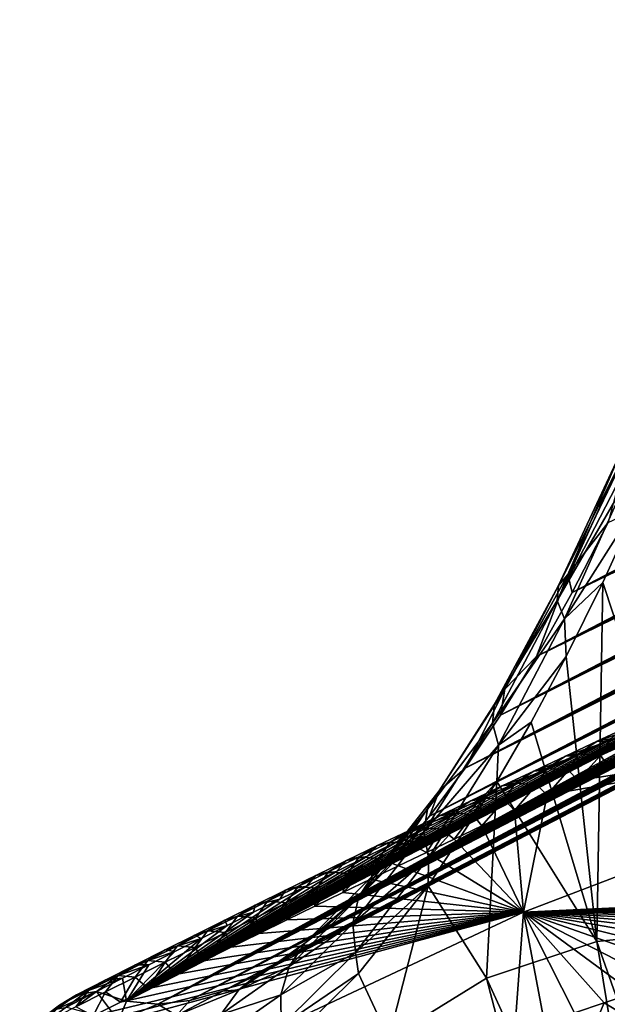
# Model space of a CAD drawing. Header units: metres. Extents: x -80 to 80, y -455 to 95.
# Tile 491 of 656: x -79.48 to -70.65, y -17.03 to -2.25. Entities that reach past the tile are written whole.
import ezdxf

# ---------------------------------------------------------------- set-up
doc = ezdxf.new("R2010")
doc.units = ezdxf.units.M
doc.layers.add('solid_501010_K', color=7, linetype='CONTINUOUS')

msp = doc.modelspace()

# ---------------------------------------------------------------- linework, layer by layer
at = {"layer": 'solid_501010_K'}
for points in [[(-73.320244, -14.207638, 61.571693), (-50.541828, -2.359798, 40.374771), (-50.441467, -2.427922, 39.902969)], [(-73.320244, -14.207638, 61.571693), (-72.788658, -13.488906, 62.288467), (-50.541828, -2.359798, 40.374771)], [(-72.788658, -13.488906, 62.288467), (-51.271744, -2.246238, 42.376659), (-51.091549, -2.250919, 41.968937)], [(-72.788658, -13.488906, 62.288467), (-72.254395, -12.689838, 62.947994), (-51.271744, -2.246238, 42.376659)], [(-72.788658, -13.488906, 62.288467), (-51.091549, -2.250919, 41.968937), (-50.938202, -2.262589, 41.593704)], [(-72.788658, -13.488906, 62.288467), (-50.938202, -2.262589, 41.593704), (-50.809193, -2.280315, 41.24892)], [(-72.788658, -13.488906, 62.288467), (-50.809193, -2.280315, 41.24892), (-50.701794, -2.302988, 40.932449)], [(-72.788658, -13.488906, 62.288467), (-50.701794, -2.302988, 40.932449), (-50.541828, -2.359798, 40.374771)], [(-72.254395, -12.689838, 62.947994), (-51.481564, -2.24958, 42.819214), (-51.271744, -2.246238, 42.376659)], [(-72.254395, -12.689838, 62.947994), (-51.725082, -2.262668, 43.300018), (-51.481564, -2.24958, 42.819214)], [(-72.254395, -12.689838, 62.947994), (-51.907864, -2.277505, 43.643208), (-51.725082, -2.262668, 43.300018)], [(-72.254395, -12.689838, 62.947994), (-52.108059, -2.297637, 44.005383), (-51.907864, -2.277505, 43.643208)], [(-72.254395, -12.689838, 62.947994), (-52.327328, -2.323832, 44.387897), (-52.108059, -2.297637, 44.005383)], [(-72.254395, -12.689838, 62.947994), (-71.717712, -11.809458, 63.546799), (-52.327328, -2.323832, 44.387897)], [(-71.717712, -11.809458, 63.546799), (-52.566769, -2.356551, 44.79163), (-52.327328, -2.323832, 44.387897)], [(-71.717712, -11.809458, 63.546799), (-52.827896, -2.396497, 45.217758), (-52.566769, -2.356551, 44.79163)], [(-73.320244, -14.207638, 61.571693), (-50.441467, -2.427922, 39.902969), (-50.386848, -2.503701, 39.500362)], [(-73.320244, -14.207638, 61.571693), (-50.386848, -2.503701, 39.500362), (-50.367981, -2.585057, 39.153156)], [(-71.717712, -11.809458, 63.546799), (-53.112427, -2.444476, 45.667686), (-52.827896, -2.396497, 45.217758)], [(-71.717712, -11.809458, 63.546799), (-53.421631, -2.501079, 46.142357), (-53.112427, -2.444476, 45.667686)], [(-71.717712, -11.809458, 63.546799), (-53.757942, -2.567535, 46.643753), (-53.421631, -2.501079, 46.142357)], [(-73.848869, -14.846715, 60.80032), (-50.367981, -2.585057, 39.153156), (-50.37772, -2.670601, 38.851151)], [(-73.848869, -14.846715, 60.80032), (-73.320244, -14.207638, 61.571693), (-50.367981, -2.585057, 39.153156)], [(-71.717712, -11.809458, 63.546799), (-54.122391, -2.644323, 47.172581), (-53.757942, -2.567535, 46.643753)], [(-71.717712, -11.809458, 63.546799), (-71.178802, -10.846523, 64.080597), (-54.122391, -2.644323, 47.172581)], [(-71.178802, -10.846523, 64.080597), (-54.41658, -2.70998, 47.589161), (-54.122391, -2.644323, 47.172581)], [(-73.848869, -14.846715, 60.80032), (-50.37772, -2.670601, 38.851151), (-50.411026, -2.7598, 38.585491)], [(-73.848869, -14.846715, 60.80032), (-50.411026, -2.7598, 38.585491), (-50.46447, -2.852373, 38.349815)], [(-71.178802, -10.846523, 64.080597), (-54.727993, -2.782128, 48.022247), (-54.41658, -2.70998, 47.589161)], [(-71.178802, -10.846523, 64.080597), (-55.05933, -2.862352, 48.473927), (-54.727993, -2.782128, 48.022247)], [(-73.848869, -14.846715, 60.80032), (-50.46447, -2.852373, 38.349815), (-50.536266, -2.948812, 38.138531)], [(-73.848869, -14.846715, 60.80032), (-50.536266, -2.948812, 38.138531), (-50.625694, -3.049859, 37.947224)], [(-71.178802, -10.846523, 64.080597), (-55.411007, -2.950875, 48.944485), (-55.05933, -2.862352, 48.473927)], [(-71.178802, -10.846523, 64.080597), (-55.70689, -3.027579, 49.334408), (-55.411007, -2.950875, 48.944485)], [(-74.374161, -15.406373, 59.976231), (-50.625694, -3.049859, 37.947224), (-50.733067, -3.156534, 37.772659)], [(-74.374161, -15.406373, 59.976231), (-73.848869, -14.846715, 60.80032), (-50.625694, -3.049859, 37.947224)], [(-71.178802, -10.846523, 64.080597), (-56.017792, -3.110763, 49.737976), (-55.70689, -3.027579, 49.334408)], [(-74.374161, -15.406373, 59.976231), (-50.733067, -3.156534, 37.772659), (-50.860023, -3.270407, 37.612526)], [(-71.178802, -10.846523, 64.080597), (-56.34473, -3.200952, 50.156109), (-56.017792, -3.110763, 49.737976)], [(-71.178802, -10.846523, 64.080597), (-56.686596, -3.297395, 50.587978), (-56.34473, -3.200952, 50.156109)], [(-74.374161, -15.406373, 59.976231), (-50.860023, -3.270407, 37.612526), (-51.00914, -3.393392, 37.464939)], [(-74.374161, -15.406373, 59.976231), (-51.00914, -3.393392, 37.464939), (-51.183914, -3.527557, 37.329597)], [(-71.178802, -10.846523, 64.080597), (-70.637787, -9.799658, 64.54422), (-56.686596, -3.297395, 50.587978)], [(-74.374161, -15.406373, 59.976231), (-51.183914, -3.527557, 37.329597), (-51.389866, -3.676013, 37.206589)], [(-74.895554, -15.886241, 59.100731), (-51.389866, -3.676013, 37.206589), (-51.633183, -3.841835, 37.097424)], [(-74.895554, -15.886241, 59.100731), (-74.374161, -15.406373, 59.976231), (-51.389866, -3.676013, 37.206589)], [(-74.895554, -15.886241, 59.100731), (-51.633183, -3.841835, 37.097424), (-51.9226, -4.029248, 37.004944)], [(-74.895554, -15.886241, 59.100731), (-51.9226, -4.029248, 37.004944), (-52.269024, -4.243261, 36.933708)], [(-75.412239, -16.285275, 58.174713), (-52.269024, -4.243261, 36.933708), (-52.686398, -4.490101, 36.890156)], [(-75.412239, -16.285275, 58.174713), (-74.895554, -15.886241, 59.100731), (-52.269024, -4.243261, 36.933708)], [(-75.412239, -16.285275, 58.174713), (-52.686398, -4.490101, 36.890156), (-53.192955, -4.777679, 36.884304)], [(-75.412239, -16.285275, 58.174713), (-53.192955, -4.777679, 36.884304), (-53.485554, -4.939123, 36.899254)], [(-75.412239, -16.285275, 58.174713), (-53.485554, -4.939123, 36.899254), (-53.808136, -5.113852, 36.928886)], [(-75.412239, -16.285275, 58.174713), (-53.808136, -5.113852, 36.928886), (-54.163403, -5.302892, 36.975513)], [(-75.923111, -16.60177, 57.198681), (-54.163403, -5.302892, 36.975513), (-54.553822, -5.507129, 37.041267)], [(-75.923111, -16.60177, 57.198681), (-75.412239, -16.285275, 58.174713), (-54.163403, -5.302892, 36.975513)], [(-75.923111, -16.60177, 57.198681), (-54.553822, -5.507129, 37.041267), (-54.982098, -5.727551, 37.128563)], [(-75.923111, -16.60177, 57.198681), (-54.982098, -5.727551, 37.128563), (-55.45224, -5.965804, 37.240944)], [(-75.923111, -16.60177, 57.198681), (-55.45224, -5.965804, 37.240944), (-55.790585, -6.135184, 37.331295)], [(-75.923111, -16.60177, 57.198681), (-55.790585, -6.135184, 37.331295), (-56.149902, -6.313377, 37.434898)], [(-76.426712, -16.833345, 56.172848), (-56.149902, -6.313377, 37.434898), (-56.531754, -6.501058, 37.55328)], [(-76.426712, -16.833345, 56.172848), (-75.923111, -16.60177, 57.198681), (-56.149902, -6.313377, 37.434898)], [(-76.426712, -16.833345, 56.172848), (-56.531754, -6.501058, 37.55328), (-56.937183, -6.698624, 37.68742)], [(-76.426712, -16.833345, 56.172848), (-56.937183, -6.698624, 37.68742), (-57.367584, -6.906664, 37.838703)], [(-76.426712, -16.833345, 56.172848), (-57.367584, -6.906664, 37.838703), (-57.824581, -7.125877, 38.008698)], [(-76.426712, -16.833345, 56.172848), (-57.824581, -7.125877, 38.008698), (-58.309296, -7.356717, 38.198582)], [(-76.426712, -16.833345, 56.172848), (-58.309296, -7.356717, 38.198582), (-58.824001, -7.600233, 38.410656)], [(-76.92115, -16.976919, 55.097244), (-58.824001, -7.600233, 38.410656), (-59.369553, -7.856744, 38.645866)], [(-76.92115, -16.976919, 55.097244), (-76.426712, -16.833345, 56.172848), (-58.824001, -7.600233, 38.410656)], [(-76.92115, -16.976919, 55.097244), (-59.369553, -7.856744, 38.645866), (-59.801117, -8.058722, 38.839756)], [(-76.92115, -16.976919, 55.097244), (-59.801117, -8.058722, 38.839756), (-60.251266, -8.268538, 39.047962)], [(-76.92115, -16.976919, 55.097244), (-60.251266, -8.268538, 39.047962), (-60.722382, -8.487428, 39.27322)], [(-76.92115, -16.976919, 55.097244), (-60.722382, -8.487428, 39.27322), (-61.214863, -8.715565, 39.515976)], [(-76.92115, -16.976919, 55.097244), (-61.214863, -8.715565, 39.515976), (-61.624096, -8.904632, 39.722641)], [(-71.244377, -10.579849, 64.702606), (-70.347588, -8.709145, 65.391205), (-70.637787, -9.799658, 64.54422)], [(-71.244377, -10.579849, 64.702606), (-70.480232, -8.80891, 65.866882), (-70.347588, -8.709145, 65.391205)], [(-71.386101, -10.745175, 65.182251), (-70.492882, -8.97692, 66.390129), (-70.483574, -8.814797, 65.88903)], [(-71.386101, -10.745175, 65.182251), (-70.483574, -8.814797, 65.88903), (-71.244377, -10.579849, 64.702606)], [(-71.244377, -10.579849, 64.702606), (-70.483574, -8.814797, 65.88903), (-70.480232, -8.80891, 65.866882)], [(-76.92115, -16.976919, 55.097244), (-61.624096, -8.904632, 39.722641), (-62.048622, -9.100466, 39.942448)], [(-71.403061, -10.971062, 65.657822), (-70.437737, -9.09563, 66.675293), (-70.492882, -8.97692, 66.390129)], [(-71.403061, -10.971062, 65.657822), (-70.492882, -8.97692, 66.390129), (-71.386101, -10.745175, 65.182251)], [(-76.92115, -16.976919, 55.097244), (-62.048622, -9.100466, 39.942448), (-62.489403, -9.303555, 40.176334)], [(-71.403061, -10.971062, 65.657822), (-70.374878, -9.184319, 66.859749), (-70.437737, -9.09563, 66.675293)], [(-77.404083, -17.028744, 53.971718), (-62.489403, -9.303555, 40.176334), (-62.945583, -9.513384, 40.423126)], [(-77.404083, -17.028744, 53.971718), (-76.92115, -16.976919, 55.097244), (-62.489403, -9.303555, 40.176334)], [(-71.29409, -11.241838, 66.096321), (-70.374878, -9.184319, 66.859749), (-71.403061, -10.971062, 65.657822)], [(-71.29409, -11.241838, 66.096321), (-70.138901, -9.421574, 67.263855), (-70.374878, -9.184319, 66.859749)], [(-71.29409, -11.241838, 66.096321), (-70.719986, -10.698093, 66.781967), (-70.138901, -9.421574, 67.263855)], [(-70.138901, -9.421574, 67.263855), (-70.719986, -10.698093, 66.781967), (-69.001534, -15.904647, 68.856186)], [(-77.404083, -17.028744, 53.971718), (-62.945583, -9.513384, 40.423126), (-63.41761, -9.730317, 40.684231)], [(-77.404083, -17.028744, 53.971718), (-63.41761, -9.730317, 40.684231), (-63.823463, -9.916853, 40.913891)], [(-71.244377, -10.579849, 64.702606), (-70.637787, -9.799658, 64.54422), (-71.178802, -10.846523, 64.080597)], [(-77.404083, -17.028744, 53.971718), (-63.823463, -9.916853, 40.913891), (-64.241638, -10.10901, 41.154732)], [(-77.404083, -17.028744, 53.971718), (-64.241638, -10.10901, 41.154732), (-64.671539, -10.306488, 41.406269)], [(-77.404083, -17.028744, 53.971718), (-64.671539, -10.306488, 41.406269), (-65.111542, -10.508671, 41.668266)], [(-77.404083, -17.028744, 53.971718), (-65.111542, -10.508671, 41.668266), (-65.56002, -10.714964, 41.940468)], [(-72.190514, -12.30115, 63.754681), (-71.244377, -10.579849, 64.702606), (-71.717712, -11.809458, 63.546799)], [(-71.386101, -10.745175, 65.182251), (-71.244377, -10.579849, 64.702606), (-72.190514, -12.30115, 63.754681)], [(-71.244377, -10.579849, 64.702606), (-71.178802, -10.846523, 64.080597), (-71.717712, -11.809458, 63.546799)], [(-77.404083, -17.028744, 53.971718), (-65.56002, -10.714964, 41.940468), (-66.01738, -10.925583, 42.22311)], [(-72.345154, -12.524262, 64.206108), (-71.386101, -10.745175, 65.182251), (-72.190514, -12.30115, 63.754681)], [(-71.403061, -10.971062, 65.657822), (-71.386101, -10.745175, 65.182251), (-72.345154, -12.524262, 64.206108)], [(-71.29409, -11.241838, 66.096321), (-71.268005, -11.809093, 66.257011), (-70.719986, -10.698093, 66.781967)], [(-70.719986, -10.698093, 66.781967), (-71.268005, -11.809093, 66.257011), (-70.808144, -16.089859, 66.881241)], [(-70.719986, -10.698093, 66.781967), (-70.808144, -16.089859, 66.881241), (-69.001534, -15.904647, 68.856186)], [(-77.404083, -17.028744, 53.971718), (-66.01738, -10.925583, 42.22311), (-66.48455, -11.140901, 42.516327)], [(-72.377304, -12.81158, 64.646439), (-71.403061, -10.971062, 65.657822), (-72.345154, -12.524262, 64.206108)], [(-71.29409, -11.241838, 66.096321), (-71.403061, -10.971062, 65.657822), (-72.377304, -12.81158, 64.646439)], [(-77.404083, -17.028744, 53.971718), (-66.48455, -11.140901, 42.516327), (-66.959633, -11.360176, 42.819477)], [(-77.404083, -17.028744, 53.971718), (-66.959633, -11.360176, 42.819477), (-67.44072, -11.58268, 43.131901)], [(-72.284744, -13.143172, 65.045128), (-71.29409, -11.241838, 66.096321), (-72.377304, -12.81158, 64.646439)], [(-72.284744, -13.143172, 65.045128), (-71.268005, -11.809093, 66.257011), (-71.29409, -11.241838, 66.096321)], [(-77.872574, -16.984392, 52.79607), (-67.44072, -11.58268, 43.131901), (-67.9272, -11.808217, 43.453377)], [(-77.872574, -16.984392, 52.79607), (-77.404083, -17.028744, 53.971718), (-67.44072, -11.58268, 43.131901)], [(-77.872574, -16.984392, 52.79607), (-67.9272, -11.808217, 43.453377), (-68.420563, -12.03742, 43.784405)], [(-72.284744, -13.143172, 65.045128), (-71.795242, -12.796331, 65.693382), (-71.268005, -11.809093, 66.257011)], [(-72.190514, -12.30115, 63.754681), (-71.717712, -11.809458, 63.546799), (-72.254395, -12.689838, 62.947994)], [(-71.268005, -11.809093, 66.257011), (-71.795242, -12.796331, 65.693382), (-70.808144, -16.089859, 66.881241)], [(-77.872574, -16.984392, 52.79607), (-68.420563, -12.03742, 43.784405), (-68.919716, -12.269914, 44.124649)], [(-77.872574, -16.984392, 52.79607), (-68.919716, -12.269914, 44.124649), (-69.351265, -12.471501, 44.423344)], [(-73.17617, -13.826016, 62.553314), (-72.190514, -12.30115, 63.754681), (-72.788658, -13.488906, 62.288467)], [(-72.345154, -12.524262, 64.206108), (-72.190514, -12.30115, 63.754681), (-73.17617, -13.826016, 62.553314)], [(-72.190514, -12.30115, 63.754681), (-72.254395, -12.689838, 62.947994), (-72.788658, -13.488906, 62.288467)], [(-77.872574, -16.984392, 52.79607), (-69.351265, -12.471501, 44.423344), (-69.785645, -12.675029, 44.72839)], [(-73.351105, -14.101756, 62.966644), (-72.345154, -12.524262, 64.206108), (-73.17617, -13.826016, 62.553314)], [(-72.377304, -12.81158, 64.646439), (-72.345154, -12.524262, 64.206108), (-73.351105, -14.101756, 62.966644)], [(-71.908195, -15.648832, 42.696064), (-63.751263, -12.528746, 36.948002), (-63.906006, -15.271894, 35.106499)], [(-71.908195, -15.648832, 42.696064), (-71.555031, -13.888923, 44.049839), (-63.751263, -12.528746, 36.948002)], [(-71.555031, -13.888923, 44.049839), (-71.09436, -13.67175, 43.727478), (-63.751263, -12.528746, 36.948002)], [(-71.09436, -13.67175, 43.727478), (-70.63694, -13.456719, 43.412395), (-63.751263, -12.528746, 36.948002)], [(-77.872574, -16.984392, 52.79607), (-69.785645, -12.675029, 44.72839), (-70.223999, -12.880999, 45.04026)], [(-73.406174, -14.445091, 63.362328), (-72.377304, -12.81158, 64.646439), (-73.351105, -14.101756, 62.966644)], [(-72.284744, -13.143172, 65.045128), (-72.377304, -12.81158, 64.646439), (-73.406174, -14.445091, 63.362328)], [(-71.795242, -12.796331, 65.693382), (-72.3116, -13.688127, 65.090218), (-70.808144, -16.089859, 66.881241)], [(-72.284744, -13.143172, 65.045128), (-72.3116, -13.688127, 65.090218), (-71.795242, -12.796331, 65.693382)], [(-70.801727, -13.081976, 44.872467), (-70.223999, -12.880999, 45.04026), (-70.320671, -12.857659, 44.527508)], [(-70.801727, -13.081976, 44.872467), (-70.320671, -12.857659, 44.527508), (-70.604065, -13.047144, 44.18042)], [(-77.872574, -16.984392, 52.79607), (-70.223999, -12.880999, 45.04026), (-70.665924, -13.089258, 45.358719)], [(-70.801727, -13.081976, 44.872467), (-70.665924, -13.089258, 45.358719), (-70.223999, -12.880999, 45.04026)], [(-77.872574, -16.984392, 52.79607), (-70.665924, -13.089258, 45.358719), (-71.110474, -13.29945, 45.683315)], [(-73.337563, -14.832204, 63.712917), (-72.284744, -13.143172, 65.045128), (-73.406174, -14.445091, 63.362328)], [(-73.337563, -14.832204, 63.712917), (-72.3116, -13.688127, 65.090218), (-72.284744, -13.143172, 65.045128)], [(-71.280487, -13.306129, 45.220768), (-70.665924, -13.089258, 45.358719), (-70.801727, -13.081976, 44.872467)], [(-71.280487, -13.306129, 45.220768), (-70.801727, -13.081976, 44.872467), (-71.083916, -13.268901, 44.524399)], [(-71.280487, -13.306129, 45.220768), (-71.110474, -13.29945, 45.683315), (-70.665924, -13.089258, 45.358719)], [(-71.083916, -13.268901, 44.524399), (-70.604065, -13.047144, 44.18042), (-70.752228, -13.295932, 43.801239)], [(-70.801727, -13.081976, 44.872467), (-70.604065, -13.047144, 44.18042), (-71.083916, -13.268901, 44.524399)], [(-70.604065, -13.047144, 44.18042), (-70.266632, -13.074584, 43.459671), (-70.752228, -13.295932, 43.801239)], [(-70.752228, -13.295932, 43.801239), (-70.266632, -13.074584, 43.459671), (-70.63694, -13.456719, 43.412395)], [(-77.872574, -16.984392, 52.79607), (-71.110474, -13.29945, 45.683315), (-71.556725, -13.511218, 46.013607)], [(-71.75695, -13.530151, 45.57235), (-71.556725, -13.511218, 46.013607), (-71.110474, -13.29945, 45.683315)], [(-71.75695, -13.530151, 45.57235), (-71.110474, -13.29945, 45.683315), (-71.280487, -13.306129, 45.220768)], [(-71.75695, -13.530151, 45.57235), (-71.280487, -13.306129, 45.220768), (-71.561409, -13.490571, 44.871655)], [(-71.561409, -13.490571, 44.871655), (-71.083916, -13.268901, 44.524399), (-71.235359, -13.517211, 44.146187)], [(-71.280487, -13.306129, 45.220768), (-71.083916, -13.268901, 44.524399), (-71.561409, -13.490571, 44.871655)], [(-71.083916, -13.268901, 44.524399), (-70.752228, -13.295932, 43.801239), (-71.235359, -13.517211, 44.146187)], [(-71.235359, -13.517211, 44.146187), (-70.752228, -13.295932, 43.801239), (-71.09436, -13.67175, 43.727478)], [(-70.752228, -13.295932, 43.801239), (-70.63694, -13.456719, 43.412395), (-71.09436, -13.67175, 43.727478)], [(-77.872574, -16.984392, 52.79607), (-71.556725, -13.511218, 46.013607), (-72.004158, -13.724392, 46.349358)], [(-73.17617, -13.826016, 62.553314), (-72.788658, -13.488906, 62.288467), (-73.320244, -14.207638, 61.571693)], [(-72.231117, -13.75407, 45.927143), (-72.004158, -13.724392, 46.349358), (-71.556725, -13.511218, 46.013607)], [(-72.231117, -13.75407, 45.927143), (-71.556725, -13.511218, 46.013607), (-71.75695, -13.530151, 45.57235)], [(-72.231117, -13.75407, 45.927143), (-71.75695, -13.530151, 45.57235), (-72.036545, -13.712183, 45.222134)], [(-72.036545, -13.712183, 45.222134), (-71.561409, -13.490571, 44.871655), (-71.716026, -13.738459, 44.494438)], [(-71.75695, -13.530151, 45.57235), (-71.561409, -13.490571, 44.871655), (-72.036545, -13.712183, 45.222134)], [(-71.561409, -13.490571, 44.871655), (-71.235359, -13.517211, 44.146187), (-71.716026, -13.738459, 44.494438)], [(-71.716026, -13.738459, 44.494438), (-71.235359, -13.517211, 44.146187), (-71.555031, -13.888923, 44.049839)], [(-71.235359, -13.517211, 44.146187), (-71.09436, -13.67175, 43.727478), (-71.555031, -13.888923, 44.049839)], [(-77.872574, -16.984392, 52.79607), (-72.004158, -13.724392, 46.349358), (-72.454056, -13.939541, 46.691246)], [(-72.3116, -13.688127, 65.090218), (-73.340607, -15.253167, 63.750584), (-72.464096, -16.641356, 64.843529)], [(-73.337563, -14.832204, 63.712917), (-73.340607, -15.253167, 63.750584), (-72.3116, -13.688127, 65.090218)], [(-72.70298, -13.977917, 46.285095), (-72.454056, -13.939541, 46.691246), (-72.004158, -13.724392, 46.349358)], [(-72.70298, -13.977917, 46.285095), (-72.004158, -13.724392, 46.349358), (-72.231117, -13.75407, 45.927143)], [(-72.509338, -13.933768, 45.575771), (-72.036545, -13.712183, 45.222134), (-72.194252, -13.959708, 44.84594)], [(-72.231117, -13.75407, 45.927143), (-72.036545, -13.712183, 45.222134), (-72.509338, -13.933768, 45.575771)], [(-72.3116, -13.688127, 65.090218), (-72.464096, -16.641356, 64.843529), (-70.808144, -16.089859, 66.881241)], [(-72.036545, -13.712183, 45.222134), (-71.716026, -13.738459, 44.494438), (-72.194252, -13.959708, 44.84594)], [(-72.194252, -13.959708, 44.84594), (-71.716026, -13.738459, 44.494438), (-72.044197, -14.120257, 44.397682)], [(-71.716026, -13.738459, 44.494438), (-71.555031, -13.888923, 44.049839), (-72.044197, -14.120257, 44.397682)], [(-74.185242, -15.109223, 61.11657), (-73.17617, -13.826016, 62.553314), (-73.848869, -14.846715, 60.80032)], [(-73.351105, -14.101756, 62.966644), (-73.17617, -13.826016, 62.553314), (-74.185242, -15.109223, 61.11657)], [(-73.17617, -13.826016, 62.553314), (-73.320244, -14.207638, 61.571693), (-73.848869, -14.846715, 60.80032)], [(-72.70298, -13.977917, 46.285095), (-72.231117, -13.75407, 45.927143), (-72.509338, -13.933768, 45.575771)], [(-72.044197, -14.120257, 44.397682), (-71.555031, -13.888923, 44.049839), (-71.908195, -15.648832, 42.696064)], [(-77.872574, -16.984392, 52.79607), (-72.454056, -13.939541, 46.691246), (-72.90583, -14.15644, 47.038918)], [(-73.172539, -14.20172, 46.646141), (-72.90583, -14.15644, 47.038918), (-72.454056, -13.939541, 46.691246)], [(-73.172539, -14.20172, 46.646141), (-72.454056, -13.939541, 46.691246), (-72.70298, -13.977917, 46.285095)], [(-73.172539, -14.20172, 46.646141), (-72.70298, -13.977917, 46.285095), (-72.979774, -14.155355, 45.93251)], [(-72.979774, -14.155355, 45.93251), (-72.509338, -13.933768, 45.575771), (-72.670021, -14.180989, 45.200626)], [(-72.70298, -13.977917, 46.285095), (-72.509338, -13.933768, 45.575771), (-72.979774, -14.155355, 45.93251)], [(-72.509338, -13.933768, 45.575771), (-72.194252, -13.959708, 44.84594), (-72.670021, -14.180989, 45.200626)], [(-72.670021, -14.180989, 45.200626), (-72.194252, -13.959708, 44.84594), (-72.536003, -14.353695, 44.75312)], [(-72.194252, -13.959708, 44.84594), (-72.044197, -14.120257, 44.397682), (-72.536003, -14.353695, 44.75312)], [(-77.872574, -16.984392, 52.79607), (-72.90583, -14.15644, 47.038918), (-73.358604, -14.37473, 47.391846)], [(-74.387329, -15.429002, 61.483147), (-73.351105, -14.101756, 62.966644), (-74.185242, -15.109223, 61.11657)], [(-73.406174, -14.445091, 63.362328), (-73.351105, -14.101756, 62.966644), (-74.387329, -15.429002, 61.483147)], [(-73.639786, -14.425503, 47.010223), (-73.358604, -14.37473, 47.391846), (-72.90583, -14.15644, 47.038918)], [(-73.639786, -14.425503, 47.010223), (-72.90583, -14.15644, 47.038918), (-73.172539, -14.20172, 46.646141)], [(-73.447868, -14.376975, 46.29229), (-72.979774, -14.155355, 45.93251), (-73.143341, -14.402333, 45.558437)], [(-73.172539, -14.20172, 46.646141), (-72.979774, -14.155355, 45.93251), (-73.447868, -14.376975, 46.29229)], [(-72.979774, -14.155355, 45.93251), (-72.670021, -14.180989, 45.200626), (-73.143341, -14.402333, 45.558437)], [(-73.143341, -14.402333, 45.558437), (-72.670021, -14.180989, 45.200626), (-72.95182, -14.551792, 45.058121)], [(-72.670021, -14.180989, 45.200626), (-72.536003, -14.353695, 44.75312), (-72.95182, -14.551792, 45.058121)], [(-72.536003, -14.353695, 44.75312), (-72.044197, -14.120257, 44.397682), (-71.908195, -15.648832, 42.696064)], [(-73.639786, -14.425503, 47.010223), (-73.172539, -14.20172, 46.646141), (-73.447868, -14.376975, 46.29229)], [(-77.872574, -16.984392, 52.79607), (-73.358604, -14.37473, 47.391846), (-73.811485, -14.594056, 47.749508)], [(-74.472549, -15.819699, 61.826035), (-73.406174, -14.445091, 63.362328), (-74.387329, -15.429002, 61.483147)], [(-73.337563, -14.832204, 63.712917), (-73.406174, -14.445091, 63.362328), (-74.472549, -15.819699, 61.826035)], [(-74.104721, -14.649283, 47.377308), (-73.811485, -14.594056, 47.749508), (-73.639786, -14.425503, 47.010223)], [(-74.104721, -14.649283, 47.377308), (-73.639786, -14.425503, 47.010223), (-73.913605, -14.59865, 46.655064)], [(-73.913605, -14.59865, 46.655064), (-73.447868, -14.376975, 46.29229), (-73.614227, -14.62377, 45.919315)], [(-73.639786, -14.425503, 47.010223), (-73.447868, -14.376975, 46.29229), (-73.913605, -14.59865, 46.655064)], [(-73.639786, -14.425503, 47.010223), (-73.811485, -14.594056, 47.749508), (-73.358604, -14.37473, 47.391846)], [(-73.447868, -14.376975, 46.29229), (-73.143341, -14.402333, 45.558437), (-73.614227, -14.62377, 45.919315)], [(-73.614227, -14.62377, 45.919315), (-73.143341, -14.402333, 45.558437), (-73.368362, -14.750917, 45.36779)], [(-73.143341, -14.402333, 45.558437), (-72.95182, -14.551792, 45.058121), (-73.368362, -14.750917, 45.36779)], [(-72.95182, -14.551792, 45.058121), (-72.536003, -14.353695, 44.75312), (-71.908195, -15.648832, 42.696064)], [(-77.872574, -16.984392, 52.79607), (-73.811485, -14.594056, 47.749508), (-74.264229, -14.814342, 48.111786)], [(-74.376984, -14.820396, 47.020782), (-73.913605, -14.59865, 46.655064), (-74.082672, -14.845325, 46.283211)], [(-74.104721, -14.649283, 47.377308), (-73.913605, -14.59865, 46.655064), (-74.376984, -14.820396, 47.020782)], [(-74.104721, -14.649283, 47.377308), (-74.264229, -14.814342, 48.111786), (-73.811485, -14.594056, 47.749508)], [(-73.913605, -14.59865, 46.655064), (-73.614227, -14.62377, 45.919315), (-74.082672, -14.845325, 46.283211)], [(-74.082672, -14.845325, 46.283211), (-73.614227, -14.62377, 45.919315), (-73.786522, -14.951488, 45.682911)], [(-73.614227, -14.62377, 45.919315), (-73.368362, -14.750917, 45.36779), (-73.786522, -14.951488, 45.682911)], [(-73.368362, -14.750917, 45.36779), (-72.95182, -14.551792, 45.058121), (-71.908195, -15.648832, 42.696064)], [(-74.567329, -14.873079, 47.747345), (-74.264229, -14.814342, 48.111786), (-74.104721, -14.649283, 47.377308)], [(-74.567329, -14.873079, 47.747345), (-74.104721, -14.649283, 47.377308), (-74.376984, -14.820396, 47.020782)], [(-73.786522, -14.951488, 45.682911), (-73.368362, -14.750917, 45.36779), (-71.908195, -15.648832, 42.696064)], [(-77.872574, -16.984392, 52.79607), (-74.264229, -14.814342, 48.111786), (-74.717903, -15.036093, 48.479343)], [(-75.027603, -15.096908, 48.120293), (-74.717903, -15.036093, 48.479343), (-74.567329, -14.873079, 47.747345)], [(-75.027603, -15.096908, 48.120293), (-74.567329, -14.873079, 47.747345), (-74.838005, -15.042233, 47.389412)], [(-74.838005, -15.042233, 47.389412), (-74.376984, -14.820396, 47.020782), (-74.548676, -15.067014, 46.650082)], [(-74.567329, -14.873079, 47.747345), (-74.376984, -14.820396, 47.020782), (-74.838005, -15.042233, 47.389412)], [(-74.567329, -14.873079, 47.747345), (-74.717903, -15.036093, 48.479343), (-74.264229, -14.814342, 48.111786)], [(-74.082672, -14.845325, 46.283211), (-74.205734, -15.153301, 46.003094), (-74.625282, -15.356075, 46.327805)], [(-74.548676, -15.067014, 46.650082), (-74.082672, -14.845325, 46.283211), (-74.625282, -15.356075, 46.327805)], [(-74.376984, -14.820396, 47.020782), (-74.082672, -14.845325, 46.283211), (-74.548676, -15.067014, 46.650082)], [(-74.434998, -16.254213, 62.121441), (-73.337563, -14.832204, 63.712917), (-74.472549, -15.819699, 61.826035)], [(-74.434998, -16.254213, 62.121441), (-73.340607, -15.253167, 63.750584), (-73.337563, -14.832204, 63.712917)], [(-74.185242, -15.109223, 61.11657), (-73.848869, -14.846715, 60.80032), (-74.374161, -15.406373, 59.976231)], [(-74.082672, -14.845325, 46.283211), (-73.786522, -14.951488, 45.682911), (-74.205734, -15.153301, 46.003094)], [(-77.872574, -16.984392, 52.79607), (-74.717903, -15.036093, 48.479343), (-75.171883, -15.259037, 48.851738)], [(-75.296661, -15.264178, 47.760906), (-74.838005, -15.042233, 47.389412), (-75.012238, -15.288858, 47.019886)], [(-75.027603, -15.096908, 48.120293), (-74.838005, -15.042233, 47.389412), (-75.296661, -15.264178, 47.760906)], [(-75.027603, -15.096908, 48.120293), (-75.171883, -15.259037, 48.851738), (-74.717903, -15.036093, 48.479343)], [(-74.548676, -15.067014, 46.650082), (-74.625282, -15.356075, 46.327805), (-75.044464, -15.559518, 46.656502)], [(-75.012238, -15.288858, 47.019886), (-74.548676, -15.067014, 46.650082), (-75.044464, -15.559518, 46.656502)], [(-74.838005, -15.042233, 47.389412), (-74.548676, -15.067014, 46.650082), (-75.012238, -15.288858, 47.019886)], [(-74.205734, -15.153301, 46.003094), (-73.786522, -14.951488, 45.682911), (-71.908195, -15.648832, 42.696064)], [(-75.485542, -15.320786, 48.496109), (-75.171883, -15.259037, 48.851738), (-75.027603, -15.096908, 48.120293)], [(-75.485542, -15.320786, 48.496109), (-75.027603, -15.096908, 48.120293), (-75.296661, -15.264178, 47.760906)], [(-75.196251, -16.113256, 59.474873), (-74.185242, -15.109223, 61.11657), (-74.374161, -15.406373, 59.976231)], [(-74.387329, -15.429002, 61.483147), (-74.185242, -15.109223, 61.11657), (-75.196251, -16.113256, 59.474873)], [(-74.625282, -15.356075, 46.327805), (-74.205734, -15.153301, 46.003094), (-71.908195, -15.648832, 42.696064)], [(-77.872574, -16.984392, 52.79607), (-75.171883, -15.259037, 48.851738), (-75.568764, -15.454841, 49.181149)], [(-75.941139, -15.544729, 48.874752), (-75.568764, -15.454841, 49.181149), (-75.485542, -15.320786, 48.496109)], [(-75.941139, -15.544729, 48.874752), (-75.485542, -15.320786, 48.496109), (-75.752953, -15.486249, 48.135223)], [(-75.752953, -15.486249, 48.135223), (-75.296661, -15.264178, 47.760906), (-75.473358, -15.510875, 47.392582)], [(-75.485542, -15.320786, 48.496109), (-75.296661, -15.264178, 47.760906), (-75.752953, -15.486249, 48.135223)], [(-75.485542, -15.320786, 48.496109), (-75.568764, -15.454841, 49.181149), (-75.171883, -15.259037, 48.851738)], [(-75.296661, -15.264178, 47.760906), (-75.012238, -15.288858, 47.019886), (-75.473358, -15.510875, 47.392582)], [(-75.473358, -15.510875, 47.392582), (-75.012238, -15.288858, 47.019886), (-75.463135, -15.763581, 46.989113)], [(-75.012238, -15.288858, 47.019886), (-75.044464, -15.559518, 46.656502), (-75.463135, -15.763581, 46.989113)], [(-75.044464, -15.559518, 46.656502), (-74.625282, -15.356075, 46.327805), (-71.908195, -15.648832, 42.696064)], [(-74.434998, -16.254213, 62.121441), (-74.390022, -16.570213, 62.211594), (-73.340607, -15.253167, 63.750584)], [(-73.340607, -15.253167, 63.750584), (-74.390022, -16.570213, 62.211594), (-73.932388, -17.546822, 62.78857)], [(-73.340607, -15.253167, 63.750584), (-73.932388, -17.546822, 62.78857), (-72.464096, -16.641356, 64.843529)], [(-64.237915, -15.329443, 35.355812), (-71.908195, -15.648832, 42.696064), (-63.906006, -15.271894, 35.106499)], [(-64.237915, -15.329443, 35.355812), (-64.651093, -15.405683, 35.666679), (-71.908195, -15.648832, 42.696064)], [(-77.872574, -16.984392, 52.79607), (-75.568764, -15.454841, 49.181149), (-75.964783, -15.651093, 49.513523)], [(-76.206871, -15.708461, 48.512329), (-75.752953, -15.486249, 48.135223), (-75.932022, -15.733084, 47.768127)], [(-75.941139, -15.544729, 48.874752), (-75.752953, -15.486249, 48.135223), (-76.206871, -15.708461, 48.512329)], [(-75.941139, -15.544729, 48.874752), (-75.964783, -15.651093, 49.513523), (-75.568764, -15.454841, 49.181149)], [(-75.752953, -15.486249, 48.135223), (-75.473358, -15.510875, 47.392582), (-75.932022, -15.733084, 47.768127)], [(-75.932022, -15.733084, 47.768127), (-75.473358, -15.510875, 47.392582), (-75.882072, -15.968619, 47.326336)], [(-75.473358, -15.510875, 47.392582), (-75.463135, -15.763581, 46.989113), (-75.882072, -15.968619, 47.326336)], [(-75.431046, -16.465517, 59.788342), (-74.387329, -15.429002, 61.483147), (-75.196251, -16.113256, 59.474873)], [(-74.472549, -15.819699, 61.826035), (-74.387329, -15.429002, 61.483147), (-75.431046, -16.465517, 59.788342)], [(-75.196251, -16.113256, 59.474873), (-74.374161, -15.406373, 59.976231), (-74.895554, -15.886241, 59.100731)], [(-64.651093, -15.405683, 35.666679), (-65.074509, -15.488642, 35.986088), (-71.908195, -15.648832, 42.696064)], [(-65.074509, -15.488642, 35.986088), (-65.507957, -15.578425, 36.314026), (-71.908195, -15.648832, 42.696064)], [(-79.476662, -19.201506, 48.92131), (-71.908195, -15.648832, 42.696064), (-72.047607, -17.481213, 41.400826)], [(-79.476662, -19.201506, 48.92131), (-79.194359, -17.623041, 50.153236), (-71.908195, -15.648832, 42.696064)], [(-79.194359, -17.623041, 50.153236), (-78.785049, -17.415232, 49.787846), (-71.908195, -15.648832, 42.696064)], [(-78.785049, -17.415232, 49.787846), (-78.374397, -17.207733, 49.425961), (-71.908195, -15.648832, 42.696064)], [(-78.374397, -17.207733, 49.425961), (-77.96244, -17.000546, 49.067566), (-71.908195, -15.648832, 42.696064)], [(-77.96244, -17.000546, 49.067566), (-77.549187, -16.793669, 48.712662), (-71.908195, -15.648832, 42.696064)], [(-77.872574, -16.984392, 52.79607), (-75.964783, -15.651093, 49.513523), (-76.359589, -15.847645, 49.848614)], [(-77.549187, -16.793669, 48.712662), (-77.134659, -16.587107, 48.361229), (-71.908195, -15.648832, 42.696064)], [(-77.134659, -16.587107, 48.361229), (-76.718445, -16.380655, 48.012882), (-71.908195, -15.648832, 42.696064)], [(-76.718445, -16.380655, 48.012882), (-76.300713, -16.1744, 47.667751), (-71.908195, -15.648832, 42.696064)], [(-76.394379, -15.768746, 49.256195), (-75.964783, -15.651093, 49.513523), (-75.941139, -15.544729, 48.874752)], [(-76.394379, -15.768746, 49.256195), (-75.941139, -15.544729, 48.874752), (-76.206871, -15.708461, 48.512329)], [(-76.394379, -15.768746, 49.256195), (-76.359589, -15.847645, 49.848614), (-75.964783, -15.651093, 49.513523)], [(-76.300713, -16.1744, 47.667751), (-75.882072, -15.968619, 47.326336), (-71.908195, -15.648832, 42.696064)], [(-75.882072, -15.968619, 47.326336), (-75.463135, -15.763581, 46.989113), (-71.908195, -15.648832, 42.696064)], [(-75.463135, -15.763581, 46.989113), (-75.044464, -15.559518, 46.656502), (-71.908195, -15.648832, 42.696064)], [(-71.594543, -17.318649, 41.038326), (-72.047607, -17.481213, 41.400826), (-71.908195, -15.648832, 42.696064)], [(-65.507957, -15.578425, 36.314026), (-65.951157, -15.675365, 36.65028), (-71.908195, -15.648832, 42.696064)], [(-71.145218, -17.161789, 40.680485), (-71.594543, -17.318649, 41.038326), (-71.908195, -15.648832, 42.696064)], [(-70.699265, -17.01038, 40.326946), (-71.145218, -17.161789, 40.680485), (-71.908195, -15.648832, 42.696064)], [(-70.257408, -16.86459, 39.97821), (-70.699265, -17.01038, 40.326946), (-71.908195, -15.648832, 42.696064)], [(-69.820389, -16.724579, 39.634766), (-70.257408, -16.86459, 39.97821), (-71.908195, -15.648832, 42.696064)], [(-69.309143, -16.566162, 39.234749), (-69.820389, -16.724579, 39.634766), (-71.908195, -15.648832, 42.696064)], [(-68.804405, -16.415518, 38.841625), (-69.309143, -16.566162, 39.234749), (-71.908195, -15.648832, 42.696064)], [(-68.307152, -16.272724, 38.456066), (-68.804405, -16.415518, 38.841625), (-71.908195, -15.648832, 42.696064)], [(-67.818489, -16.137878, 38.078785), (-68.307152, -16.272724, 38.456066), (-71.908195, -15.648832, 42.696064)], [(-67.338295, -16.010889, 37.709473), (-67.818489, -16.137878, 38.078785), (-71.908195, -15.648832, 42.696064)], [(-66.866539, -15.891553, 37.347973), (-67.338295, -16.010889, 37.709473), (-71.908195, -15.648832, 42.696064)], [(-66.403946, -15.779745, 36.994781), (-66.866539, -15.891553, 37.347973), (-71.908195, -15.648832, 42.696064)], [(-65.951157, -15.675365, 36.65028), (-66.403946, -15.779745, 36.994781), (-71.908195, -15.648832, 42.696064)], [(-76.845245, -15.992843, 49.640415), (-76.359589, -15.847645, 49.848614), (-76.394379, -15.768746, 49.256195)], [(-76.845245, -15.992843, 49.640415), (-76.394379, -15.768746, 49.256195), (-76.658401, -15.93082, 48.892197)], [(-76.658401, -15.93082, 48.892197), (-76.206871, -15.708461, 48.512329), (-76.388237, -15.955499, 48.146488)], [(-76.394379, -15.768746, 49.256195), (-76.206871, -15.708461, 48.512329), (-76.658401, -15.93082, 48.892197)], [(-76.206871, -15.708461, 48.512329), (-75.932022, -15.733084, 47.768127), (-76.388237, -15.955499, 48.146488)], [(-76.388237, -15.955499, 48.146488), (-75.932022, -15.733084, 47.768127), (-76.300713, -16.1744, 47.667751)], [(-75.932022, -15.733084, 47.768127), (-75.882072, -15.968619, 47.326336), (-76.300713, -16.1744, 47.667751)], [(-75.552414, -16.892117, 60.072521), (-74.472549, -15.819699, 61.826035), (-75.431046, -16.465517, 59.788342)], [(-74.434998, -16.254213, 62.121441), (-74.472549, -15.819699, 61.826035), (-75.552414, -16.892117, 60.072521)], [(-77.872574, -16.984392, 52.79607), (-76.359589, -15.847645, 49.848614), (-76.753632, -16.044716, 50.186733)], [(-77.107544, -16.153337, 49.274796), (-76.658401, -15.93082, 48.892197), (-76.841995, -16.178129, 48.527634)], [(-76.845245, -15.992843, 49.640415), (-76.658401, -15.93082, 48.892197), (-77.107544, -16.153337, 49.274796)], [(-76.845245, -15.992843, 49.640415), (-76.753632, -16.044716, 50.186733), (-76.359589, -15.847645, 49.848614)], [(-76.658401, -15.93082, 48.892197), (-76.388237, -15.955499, 48.146488), (-76.841995, -16.178129, 48.527634)], [(-76.841995, -16.178129, 48.527634), (-76.388237, -15.955499, 48.146488), (-76.718445, -16.380655, 48.012882)], [(-76.388237, -15.955499, 48.146488), (-76.300713, -16.1744, 47.667751), (-76.718445, -16.380655, 48.012882)], [(-75.196251, -16.113256, 59.474873), (-74.895554, -15.886241, 59.100731), (-75.412239, -16.285275, 58.174713)], [(-69.001534, -15.904647, 68.856186), (-70.808144, -16.089859, 66.881241), (-68.57029, -22.44442, 68.438354)], [(-78.172684, -26.101007, 48.36832), (-58.22575, -16.054764, 30.792336), (-57.847427, -16.054491, 30.512632)], [(-77.854553, -27.243206, 48.495884), (-78.172684, -26.101007, 48.36832), (-57.847427, -16.054491, 30.512632)], [(-78.172684, -26.101007, 48.36832), (-58.628777, -16.063887, 31.090328), (-58.22575, -16.054764, 30.792336)], [(-78.172684, -26.101007, 48.36832), (-59.058147, -16.082855, 31.407944), (-58.628777, -16.063887, 31.090328)], [(-78.172684, -26.101007, 48.36832), (-59.51503, -16.112459, 31.746111), (-59.058147, -16.082855, 31.407944)], [(-78.172684, -26.101007, 48.36832), (-60.001728, -16.154177, 32.1068), (-59.51503, -16.112459, 31.746111)], [(-77.872574, -16.984392, 52.79607), (-76.753632, -16.044716, 50.186733), (-77.147003, -16.242357, 50.527939)], [(-77.854553, -27.243206, 48.495884), (-57.847427, -16.054491, 30.512632), (-57.323433, -16.068897, 30.125137)], [(-77.854553, -27.243206, 48.495884), (-57.323433, -16.068897, 30.125137), (-56.847298, -16.09861, 29.772684)], [(-77.854553, -27.243206, 48.495884), (-56.847298, -16.09861, 29.772684), (-56.415516, -16.141603, 29.452642)], [(-77.293739, -16.217026, 50.027378), (-76.753632, -16.044716, 50.186733), (-76.845245, -15.992843, 49.640415)], [(-77.293739, -16.217026, 50.027378), (-76.845245, -15.992843, 49.640415), (-77.107544, -16.153337, 49.274796)], [(-77.293739, -16.217026, 50.027378), (-77.147003, -16.242357, 50.527939), (-76.753632, -16.044716, 50.186733)], [(-76.184334, -16.8134, 57.668552), (-75.196251, -16.113256, 59.474873), (-75.412239, -16.285275, 58.174713)], [(-75.431046, -16.465517, 59.788342), (-75.196251, -16.113256, 59.474873), (-76.184334, -16.8134, 57.668552)], [(-70.808144, -16.089859, 66.881241), (-72.464096, -16.641356, 64.843529), (-69.745796, -22.56493, 67.153328)], [(-70.808144, -16.089859, 66.881241), (-69.745796, -22.56493, 67.153328), (-68.57029, -22.44442, 68.438354)], [(-78.489243, -24.939316, 48.137466), (-60.929577, -16.25939, 32.795864), (-60.519142, -16.208664, 32.490711)], [(-78.172684, -26.101007, 48.36832), (-78.489243, -24.939316, 48.137466), (-60.519142, -16.208664, 32.490711)], [(-78.489243, -24.939316, 48.137466), (-61.358578, -16.318161, 33.115135), (-60.929577, -16.25939, 32.795864)], [(-78.172684, -26.101007, 48.36832), (-60.519142, -16.208664, 32.490711), (-60.001728, -16.154177, 32.1068)], [(-77.872574, -16.984392, 52.79607), (-77.147003, -16.242357, 50.527939), (-77.539696, -16.440577, 50.872231)], [(-77.854553, -27.243206, 48.495884), (-56.415516, -16.141603, 29.452642), (-56.02462, -16.19589, 29.162395)], [(-77.536514, -28.364574, 48.524075), (-77.854553, -27.243206, 48.495884), (-56.02462, -16.19589, 29.162395)], [(-77.739853, -16.441299, 50.417061), (-77.147003, -16.242357, 50.527939), (-77.293739, -16.217026, 50.027378)], [(-77.739853, -16.441299, 50.417061), (-77.293739, -16.217026, 50.027378), (-77.554283, -16.376015, 49.660107)], [(-77.739853, -16.441299, 50.417061), (-77.539696, -16.440577, 50.872231), (-77.147003, -16.242357, 50.527939)], [(-77.554283, -16.376015, 49.660107), (-77.107544, -16.153337, 49.274796), (-77.293289, -16.400986, 48.911541)], [(-77.293739, -16.217026, 50.027378), (-77.107544, -16.153337, 49.274796), (-77.554283, -16.376015, 49.660107)], [(-77.536514, -28.364574, 48.524075), (-56.02462, -16.19589, 29.162395), (-55.670696, -16.259375, 28.898943)], [(-77.536514, -28.364574, 48.524075), (-55.670696, -16.259375, 28.898943), (-55.3508, -16.330521, 28.660133)], [(-77.107544, -16.153337, 49.274796), (-76.841995, -16.178129, 48.527634), (-77.293289, -16.400986, 48.911541)], [(-77.293289, -16.400986, 48.911541), (-76.841995, -16.178129, 48.527634), (-77.134659, -16.587107, 48.361229)], [(-76.841995, -16.178129, 48.527634), (-76.718445, -16.380655, 48.012882), (-77.134659, -16.587107, 48.361229)], [(-75.551949, -17.363462, 60.307701), (-74.434998, -16.254213, 62.121441), (-75.552414, -16.892117, 60.072521)], [(-75.551949, -17.363462, 60.307701), (-74.390022, -16.570213, 62.211594), (-74.434998, -16.254213, 62.121441)], [(-78.489243, -24.939316, 48.137466), (-61.808502, -16.386763, 33.450756), (-61.358578, -16.318161, 33.115135)], [(-78.489243, -24.939316, 48.137466), (-62.27964, -16.465467, 33.802975), (-61.808502, -16.386763, 33.450756)], [(-77.998619, -16.598864, 50.0481), (-77.554283, -16.376015, 49.660107), (-77.742111, -16.624071, 49.298183)], [(-77.739853, -16.441299, 50.417061), (-77.554283, -16.376015, 49.660107), (-77.998619, -16.598864, 50.0481)], [(-77.554283, -16.376015, 49.660107), (-77.293289, -16.400986, 48.911541), (-77.742111, -16.624071, 49.298183)], [(-77.742111, -16.624071, 49.298183), (-77.293289, -16.400986, 48.911541), (-77.549187, -16.793669, 48.712662)], [(-77.293289, -16.400986, 48.911541), (-77.134659, -16.587107, 48.361229), (-77.549187, -16.793669, 48.712662)], [(-77.536514, -28.364574, 48.524075), (-55.3508, -16.330521, 28.660133), (-55.062351, -16.408003, 28.444118)], [(-77.536514, -28.364574, 48.524075), (-55.062351, -16.408003, 28.444118), (-54.802658, -16.490454, 28.24894)], [(-76.184334, -16.8134, 57.668552), (-75.412239, -16.285275, 58.174713), (-75.923111, -16.60177, 57.198681)], [(-78.489243, -24.939316, 48.137466), (-62.671757, -16.535643, 34.096596), (-62.27964, -16.465467, 33.802975)], [(-78.489243, -24.939316, 48.137466), (-63.079372, -16.613642, 34.402626), (-62.671757, -16.535643, 34.096596)], [(-78.183563, -16.665674, 50.809441), (-77.931709, -16.639381, 51.219604), (-77.539696, -16.440577, 50.872231)], [(-78.183563, -16.665674, 50.809441), (-77.539696, -16.440577, 50.872231), (-77.739853, -16.441299, 50.417061)], [(-78.183563, -16.665674, 50.809441), (-77.739853, -16.441299, 50.417061), (-77.998619, -16.598864, 50.0481)], [(-77.872574, -16.984392, 52.79607), (-77.539696, -16.440577, 50.872231), (-77.931709, -16.639381, 51.219604)], [(-77.536514, -28.364574, 48.524075), (-54.802658, -16.490454, 28.24894), (-54.358463, -16.665459, 27.912939)], [(-76.455482, -17.184692, 57.925644), (-75.431046, -16.465517, 59.788342), (-76.184334, -16.8134, 57.668552)], [(-75.552414, -16.892117, 60.072521), (-75.431046, -16.465517, 59.788342), (-76.455482, -17.184692, 57.925644)], [(-78.183563, -16.665674, 50.809441), (-78.440536, -16.821888, 50.438751), (-78.880035, -17.045094, 50.832039)], [(-78.183563, -16.665674, 50.809441), (-78.880035, -17.045094, 50.832039), (-78.62487, -16.89015, 51.204487)], [(-77.998619, -16.598864, 50.0481), (-78.188461, -16.847395, 49.687542), (-78.632317, -17.070965, 50.079582)], [(-78.440536, -16.821888, 50.438751), (-77.998619, -16.598864, 50.0481), (-78.632317, -17.070965, 50.079582)], [(-78.62487, -16.89015, 51.204487), (-78.323044, -16.838776, 51.570061), (-77.931709, -16.639381, 51.219604)], [(-78.183563, -16.665674, 50.809441), (-78.62487, -16.89015, 51.204487), (-77.931709, -16.639381, 51.219604)], [(-78.489243, -24.939316, 48.137466), (-63.50359, -16.700064, 34.722027), (-63.079372, -16.613642, 34.402626)], [(-78.489243, -24.939316, 48.137466), (-63.943455, -16.794092, 35.053802), (-63.50359, -16.700064, 34.722027)], [(-78.183563, -16.665674, 50.809441), (-77.998619, -16.598864, 50.0481), (-78.440536, -16.821888, 50.438751)], [(-77.872574, -16.984392, 52.79607), (-77.931709, -16.639381, 51.219604), (-78.323044, -16.838776, 51.570061)], [(-77.998619, -16.598864, 50.0481), (-77.742111, -16.624071, 49.298183), (-78.188461, -16.847395, 49.687542)], [(-78.188461, -16.847395, 49.687542), (-77.742111, -16.624071, 49.298183), (-77.96244, -17.000546, 49.067566)], [(-77.742111, -16.624071, 49.298183), (-77.549187, -16.793669, 48.712662), (-77.96244, -17.000546, 49.067566)], [(-77.219826, -29.46402, 48.456036), (-77.536514, -28.364574, 48.524075), (-54.358463, -16.665459, 27.912939)], [(-77.219826, -29.46402, 48.456036), (-54.358463, -16.665459, 27.912939), (-53.999435, -16.849037, 27.638699)], [(-76.184334, -16.8134, 57.668552), (-75.923111, -16.60177, 57.198681), (-76.426712, -16.833345, 56.172848)], [(-75.551949, -17.363462, 60.307701), (-75.454369, -17.627169, 60.48325), (-74.390022, -16.570213, 62.211594)], [(-74.390022, -16.570213, 62.211594), (-75.454369, -17.627169, 60.48325), (-73.932388, -17.546822, 62.78857)], [(-72.464096, -16.641356, 64.843529), (-73.932388, -17.546822, 62.78857), (-70.823265, -22.923771, 65.827454)], [(-72.464096, -16.641356, 64.843529), (-70.823265, -22.923771, 65.827454), (-69.745796, -22.56493, 67.153328)], [(-78.440536, -16.821888, 50.438751), (-78.632317, -17.070965, 50.079582), (-79.073685, -17.294786, 50.474289)], [(-78.440536, -16.821888, 50.438751), (-79.073685, -17.294786, 50.474289), (-78.880035, -17.045094, 50.832039)], [(-78.922646, -17.10681, 51.507561), (-78.323044, -16.838776, 51.570061), (-78.62487, -16.89015, 51.204487)], [(-78.922646, -17.10681, 51.507561), (-78.771431, -17.074705, 51.712212), (-78.323044, -16.838776, 51.570061)], [(-78.802063, -23.759914, 47.798756), (-64.399429, -16.896851, 35.398712), (-63.943455, -16.794092, 35.053802)], [(-78.489243, -24.939316, 48.137466), (-78.802063, -23.759914, 47.798756), (-63.943455, -16.794092, 35.053802)], [(-78.771431, -17.074705, 51.712212), (-77.992813, -17.281609, 53.744225), (-78.323044, -16.838776, 51.570061)], [(-78.632317, -17.070965, 50.079582), (-78.188461, -16.847395, 49.687542), (-78.374397, -17.207733, 49.425961)], [(-78.188461, -16.847395, 49.687542), (-77.96244, -17.000546, 49.067566), (-78.374397, -17.207733, 49.425961)], [(-77.992813, -17.281609, 53.744225), (-77.872574, -16.984392, 52.79607), (-78.323044, -16.838776, 51.570061)], [(-77.219826, -29.46402, 48.456036), (-53.999435, -16.849037, 27.638699), (-53.707542, -17.037153, 27.41308)], [(-77.124176, -17.200722, 55.743217), (-76.184334, -16.8134, 57.668552), (-76.426712, -16.833345, 56.172848)], [(-76.455482, -17.184692, 57.925644), (-76.184334, -16.8134, 57.668552), (-77.124176, -17.200722, 55.743217)], [(-77.124176, -17.200722, 55.743217), (-76.426712, -16.833345, 56.172848), (-76.92115, -16.976919, 55.097244)], [(-79.228249, -17.312277, 51.194103), (-78.62487, -16.89015, 51.204487), (-78.880035, -17.045094, 50.832039)], [(-78.922646, -17.10681, 51.507561), (-78.62487, -16.89015, 51.204487), (-79.228249, -17.312277, 51.194103)], [(-78.802063, -23.759914, 47.798756), (-64.79213, -16.990059, 35.696835), (-64.399429, -16.896851, 35.398712)], [(-78.802063, -23.759914, 47.798756), (-65.197281, -17.090067, 36.00523), (-64.79213, -16.990059, 35.696835)], [(-77.992813, -17.281609, 53.744225), (-77.404083, -17.028744, 53.971718), (-77.872574, -16.984392, 52.79607)], [(-77.124176, -17.200722, 55.743217), (-76.92115, -16.976919, 55.097244), (-77.404083, -17.028744, 53.971718)], [(-76.617188, -17.633926, 58.148167), (-75.552414, -16.892117, 60.072521), (-76.455482, -17.184692, 57.925644)], [(-75.551949, -17.363462, 60.307701), (-75.552414, -16.892117, 60.072521), (-76.617188, -17.633926, 58.148167)], [(-70.375229, -17.207161, 39.910664), (-70.699265, -17.01038, 40.326946), (-70.257408, -16.86459, 39.97821)], [(-77.992813, -17.281609, 53.744225), (-77.124176, -17.200722, 55.743217), (-77.404083, -17.028744, 53.971718)], [(-70.856461, -17.378647, 40.285645), (-71.145218, -17.161789, 40.680485), (-70.699265, -17.01038, 40.326946)], [(-70.856461, -17.378647, 40.285645), (-70.699265, -17.01038, 40.326946), (-70.375229, -17.207161, 39.910664)]]:
    msp.add_3dface(points, dxfattribs=at)

doc.saveas('drawing.dxf')
